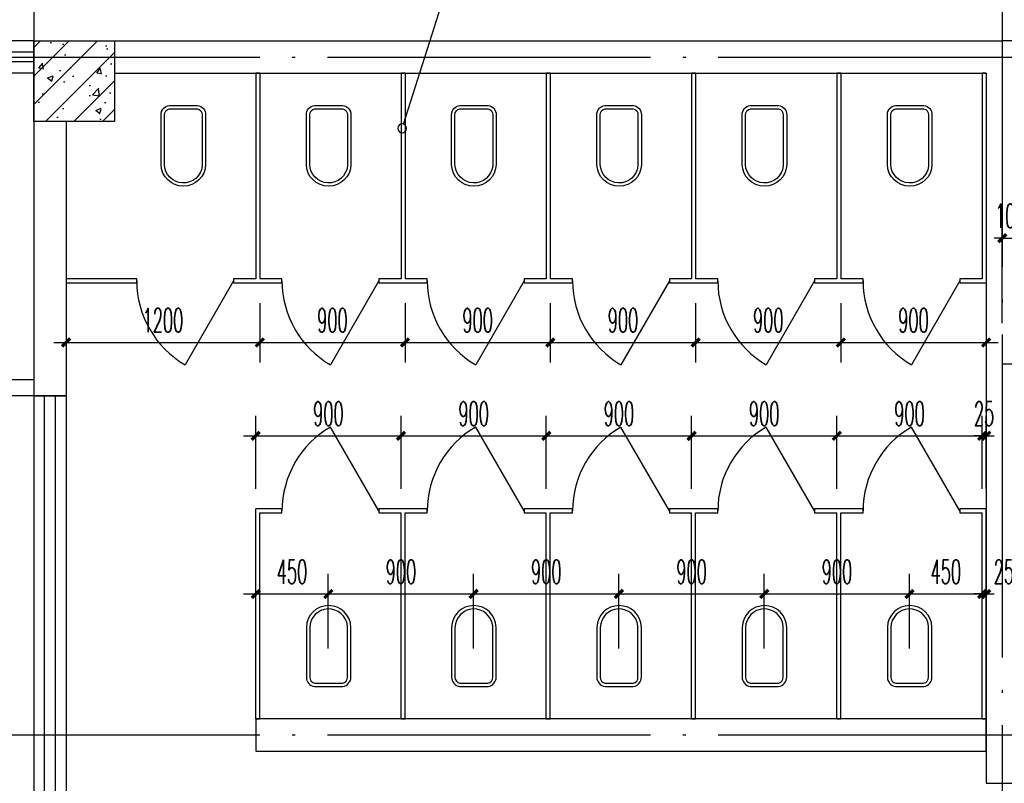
# Model space of a CAD drawing. Extents: x 1779708 to 7299578, y -1121471 to 88434.
# Tile 765 of 1056: x 6281549 to 6287649, y -953266 to -948535. Entities that reach past the tile are written whole.
import ezdxf

# ---------------------------------------------------------------- set-up
doc = ezdxf.new("R2010")
doc.units = 0
doc.header["$LTSCALE"] = 1000
doc.header["$MEASUREMENT"] = 0
doc.linetypes.add('DOTE', pattern=[2.42, 2, -0.2, 0.02, -0.2])
doc.layers.get('0').update_dxf_attribs({"linetype": 'CONTINUOUS'})
doc.layers.get('Defpoints').update_dxf_attribs({"linetype": 'CONTINUOUS'})
for name, color, linetype in [('DIM_IDEN', 3, 'CONTINUOUS'), ('DOTE', 1, 'DOTE'), ('LATRINE', 6, 'CONTINUOUS'), ('LVTRY', 6, 'CONTINUOUS'), ('PUB_DIM', 3, 'CONTINUOUS'), ('WALL', 255, 'CONTINUOUS'), ('WINDOW', 2, 'CONTINUOUS'), ('填充细线', 8, 'CONTINUOUS'), ('室外构件', 4, 'CONTINUOUS'), ('栏杆', 6, 'CONTINUOUS')]:
    doc.layers.add(name, color=color, linetype=linetype)
doc.styles.add('_TCH_DIM_T3', font='SIMPLEX.shx', dxfattribs={"width": 0.494118, "bigfont": 'GBCBIG.shx'})
doc.dimstyles.new('_TCH_ARCH&&50', dxfattribs={"dimtxt": 148.75, "dimasz": 50, "dimexe": 125, "dimexo": 150, "dimgap": 63.125, "dimtad": 1, "dimdec": 0, "dimzin": 0, "dimdsep": 46, "dimtxsty": '_TCH_DIM_T3', "dimblk": 'ARCHTICK', "dimcen": 0.09, "dimdle": 75, "dimclrt": 7, "dimazin": 2, "dimtfac": 1, "dimtdec": 0, "dimtix": 1, "dimtmove": 2, "dimatfit": 3, "dimfxl": 250, "dimtolj": 1, "dimtzin": 0, "dimarcsym": 0})

# ---------------------------------------------------------------- blocks, each defined once
blk = doc.blocks.new('_ArchTick')
at = {"color": 0, "linetype": 'ByBlock', "const_width": 0.4}
blk.add_lwpolyline([(-0.5, -0.5), (0.5, 0.5)], dxfattribs=at)
blk = doc.blocks.new('*D2430')
at = {"layer": 'Defpoints', "color": 0, "transparency": 16777216}
for p in [(6283460.9, -952092.9), (6283011.4, -952579.9), (6283460.9, -952579.9)]:
    blk.add_point(p, dxfattribs=at)
at = {"layer": 'PUB_DIM', "color": 0, "lineweight": -2, "transparency": 16777216}
for p, q in [((6283011.4, -952429.9), (6283011.4, -951967.9)), ((6283460.9, -952429.9), (6283460.9, -951967.9)), ((6282936.4, -952092.9), (6283535.9, -952092.9))]:
    blk.add_line(p, q, dxfattribs=at)
at = {"layer": 'PUB_DIM', "color": 0, "lineweight": -2, "transparency": 16777216, "xscale": 50, "yscale": 50, "zscale": 50, "rotation": 180}
blk.add_blockref('_ArchTick', (6283011.4, -952092.9), dxfattribs=at)
at = {"layer": 'PUB_DIM', "color": 0, "lineweight": -2, "transparency": 16777216, "xscale": 50, "yscale": 50, "zscale": 50}
blk.add_blockref('_ArchTick', (6283460.9, -952092.9), dxfattribs=at)
at = {"layer": 'PUB_DIM', "color": 7, "transparency": 16777216, "insert": (6283236.1, -951955.4), "char_height": 148.75, "attachment_point": 5, "style": '_TCH_DIM_T3'}
blk.add_mtext('\\A1;450', dxfattribs=at)
blk = doc.blocks.new('*D2431')
at = {"layer": 'Defpoints', "color": 0, "transparency": 16777216}
for p in [(6284360.9, -952092.9), (6283460.9, -952579.9), (6284360.9, -952579.9)]:
    blk.add_point(p, dxfattribs=at)
at = {"layer": 'PUB_DIM', "color": 0, "lineweight": -2, "transparency": 16777216}
for p, q in [((6283460.9, -952429.9), (6283460.9, -951967.9)), ((6284360.9, -952429.9), (6284360.9, -951967.9)), ((6283385.9, -952092.9), (6284435.9, -952092.9))]:
    blk.add_line(p, q, dxfattribs=at)
at = {"layer": 'PUB_DIM', "color": 0, "lineweight": -2, "transparency": 16777216, "xscale": 50, "yscale": 50, "zscale": 50, "rotation": 180}
blk.add_blockref('_ArchTick', (6283460.9, -952092.9), dxfattribs=at)
at = {"layer": 'PUB_DIM', "color": 0, "lineweight": -2, "transparency": 16777216, "xscale": 50, "yscale": 50, "zscale": 50}
blk.add_blockref('_ArchTick', (6284360.9, -952092.9), dxfattribs=at)
at = {"layer": 'PUB_DIM', "color": 7, "transparency": 16777216, "insert": (6283910.9, -951955.4), "char_height": 148.75, "attachment_point": 5, "style": '_TCH_DIM_T3'}
blk.add_mtext('\\A1;900', dxfattribs=at)
blk = doc.blocks.new('*D2432')
at = {"layer": 'Defpoints', "color": 0, "transparency": 16777216}
for p in [(6285261.4, -952092.9), (6284360.9, -952579.9), (6285261.4, -952579.9)]:
    blk.add_point(p, dxfattribs=at)
at = {"layer": 'PUB_DIM', "color": 0, "lineweight": -2, "transparency": 16777216}
for p, q in [((6284360.9, -952429.9), (6284360.9, -951967.9)), ((6285261.4, -952429.9), (6285261.4, -951967.9)), ((6284285.9, -952092.9), (6285336.4, -952092.9))]:
    blk.add_line(p, q, dxfattribs=at)
at = {"layer": 'PUB_DIM', "color": 0, "lineweight": -2, "transparency": 16777216, "xscale": 50, "yscale": 50, "zscale": 50, "rotation": 180}
blk.add_blockref('_ArchTick', (6284360.9, -952092.9), dxfattribs=at)
at = {"layer": 'PUB_DIM', "color": 0, "lineweight": -2, "transparency": 16777216, "xscale": 50, "yscale": 50, "zscale": 50}
blk.add_blockref('_ArchTick', (6285261.4, -952092.9), dxfattribs=at)
at = {"layer": 'PUB_DIM', "color": 7, "transparency": 16777216, "insert": (6284811.1, -951955.4), "char_height": 148.75, "attachment_point": 5, "style": '_TCH_DIM_T3'}
blk.add_mtext('\\A1;900', dxfattribs=at)
blk = doc.blocks.new('*D2433')
at = {"layer": 'Defpoints', "color": 0, "transparency": 16777216}
for p in [(6286161.8, -952092.9), (6285261.4, -952579.9), (6286161.8, -952579.9)]:
    blk.add_point(p, dxfattribs=at)
at = {"layer": 'PUB_DIM', "color": 0, "lineweight": -2, "transparency": 16777216}
for p, q in [((6285261.4, -952429.9), (6285261.4, -951967.9)), ((6286161.8, -952429.9), (6286161.8, -951967.9)), ((6285186.4, -952092.9), (6286236.8, -952092.9))]:
    blk.add_line(p, q, dxfattribs=at)
at = {"layer": 'PUB_DIM', "color": 0, "lineweight": -2, "transparency": 16777216, "xscale": 50, "yscale": 50, "zscale": 50, "rotation": 180}
blk.add_blockref('_ArchTick', (6285261.4, -952092.9), dxfattribs=at)
at = {"layer": 'PUB_DIM', "color": 0, "lineweight": -2, "transparency": 16777216, "xscale": 50, "yscale": 50, "zscale": 50}
blk.add_blockref('_ArchTick', (6286161.8, -952092.9), dxfattribs=at)
at = {"layer": 'PUB_DIM', "color": 7, "transparency": 16777216, "insert": (6285711.6, -951955.4), "char_height": 148.75, "attachment_point": 5, "style": '_TCH_DIM_T3'}
blk.add_mtext('\\A1;900', dxfattribs=at)
blk = doc.blocks.new('*D2434')
at = {"layer": 'Defpoints', "color": 0, "transparency": 16777216}
for p in [(6287061.8, -952092.9), (6286161.8, -952579.9), (6287061.8, -952579.9)]:
    blk.add_point(p, dxfattribs=at)
at = {"layer": 'PUB_DIM', "color": 0, "lineweight": -2, "transparency": 16777216}
for p, q in [((6286161.8, -952429.9), (6286161.8, -951967.9)), ((6287061.8, -952429.9), (6287061.8, -951967.9)), ((6286086.8, -952092.9), (6287136.8, -952092.9))]:
    blk.add_line(p, q, dxfattribs=at)
at = {"layer": 'PUB_DIM', "color": 0, "lineweight": -2, "transparency": 16777216, "xscale": 50, "yscale": 50, "zscale": 50, "rotation": 180}
blk.add_blockref('_ArchTick', (6286161.8, -952092.9), dxfattribs=at)
at = {"layer": 'PUB_DIM', "color": 0, "lineweight": -2, "transparency": 16777216, "xscale": 50, "yscale": 50, "zscale": 50}
blk.add_blockref('_ArchTick', (6287061.8, -952092.9), dxfattribs=at)
at = {"layer": 'PUB_DIM', "color": 7, "transparency": 16777216, "insert": (6286611.8, -951955.4), "char_height": 148.75, "attachment_point": 5, "style": '_TCH_DIM_T3'}
blk.add_mtext('\\A1;900', dxfattribs=at)
blk = doc.blocks.new('*D2435')
at = {"layer": 'Defpoints', "color": 0, "transparency": 16777216}
for p in [(6287511.4, -952092.9), (6287061.8, -952579.9), (6287511.4, -952579.9)]:
    blk.add_point(p, dxfattribs=at)
at = {"layer": 'PUB_DIM', "color": 0, "lineweight": -2, "transparency": 16777216}
for p, q in [((6287061.8, -952429.9), (6287061.8, -951967.9)), ((6287511.4, -952429.9), (6287511.4, -951967.9)), ((6286986.8, -952092.9), (6287586.4, -952092.9))]:
    blk.add_line(p, q, dxfattribs=at)
at = {"layer": 'PUB_DIM', "color": 0, "lineweight": -2, "transparency": 16777216, "xscale": 50, "yscale": 50, "zscale": 50, "rotation": 180}
blk.add_blockref('_ArchTick', (6287061.8, -952092.9), dxfattribs=at)
at = {"layer": 'PUB_DIM', "color": 0, "lineweight": -2, "transparency": 16777216, "xscale": 50, "yscale": 50, "zscale": 50}
blk.add_blockref('_ArchTick', (6287511.4, -952092.9), dxfattribs=at)
at = {"layer": 'PUB_DIM', "color": 7, "transparency": 16777216, "insert": (6287286.6, -951955.4), "char_height": 148.75, "attachment_point": 5, "style": '_TCH_DIM_T3'}
blk.add_mtext('\\A1;450', dxfattribs=at)
blk = doc.blocks.new('*D2436')
at = {"layer": 'Defpoints', "color": 0, "transparency": 16777216}
for p in [(6287536.4, -952092.9), (6287511.4, -952579.9), (6287536.4, -952579.9)]:
    blk.add_point(p, dxfattribs=at)
at = {"layer": 'PUB_DIM', "color": 0, "lineweight": -2, "transparency": 16777216}
for p, q in [((6287511.4, -952429.9), (6287511.4, -951967.9)), ((6287536.4, -952429.9), (6287536.4, -951967.9)), ((6287511.4, -952092.9), (6287461.4, -952092.9)), ((6287511.4, -952092.9), (6287536.4, -952092.9)), ((6287536.4, -952092.9), (6287586.4, -952092.9))]:
    blk.add_line(p, q, dxfattribs=at)
at = {"layer": 'PUB_DIM', "color": 0, "lineweight": -2, "transparency": 16777216, "xscale": 50, "yscale": 50, "zscale": 50}
blk.add_blockref('_ArchTick', (6287511.4, -952092.9), dxfattribs=at)
at = {"layer": 'PUB_DIM', "color": 0, "lineweight": -2, "transparency": 16777216, "xscale": 50, "yscale": 50, "zscale": 50, "rotation": 180}
blk.add_blockref('_ArchTick', (6287536.4, -952092.9), dxfattribs=at)
at = {"layer": 'PUB_DIM', "color": 7, "transparency": 16777216, "insert": (6287645.9, -951955.4), "char_height": 148.75, "attachment_point": 5, "style": '_TCH_DIM_T3'}
blk.add_mtext('\\A1;25', dxfattribs=at)
blk = doc.blocks.new('*D2437')
at = {"layer": 'Defpoints', "color": 0, "transparency": 16777216}
for p in [(6287536.4, -951113.2), (6287511.4, -951591), (6287536.4, -951591)]:
    blk.add_point(p, dxfattribs=at)
at = {"layer": 'PUB_DIM', "color": 0, "lineweight": -2, "transparency": 16777216}
for p, q in [((6287511.4, -951441), (6287511.4, -950988.2)), ((6287536.4, -951441), (6287536.4, -950988.2)), ((6287511.4, -951113.2), (6287461.4, -951113.2)), ((6287511.4, -951113.2), (6287536.4, -951113.2)), ((6287536.4, -951113.2), (6287586.4, -951113.2))]:
    blk.add_line(p, q, dxfattribs=at)
at = {"layer": 'PUB_DIM', "color": 0, "lineweight": -2, "transparency": 16777216, "xscale": 50, "yscale": 50, "zscale": 50}
blk.add_blockref('_ArchTick', (6287511.4, -951113.2), dxfattribs=at)
at = {"layer": 'PUB_DIM', "color": 0, "lineweight": -2, "transparency": 16777216, "xscale": 50, "yscale": 50, "zscale": 50, "rotation": 180}
blk.add_blockref('_ArchTick', (6287536.4, -951113.2), dxfattribs=at)
at = {"layer": 'PUB_DIM', "color": 7, "transparency": 16777216, "insert": (6287523.9, -950975.7), "char_height": 148.75, "attachment_point": 5, "style": '_TCH_DIM_T3'}
blk.add_mtext('\\A1;25', dxfattribs=at)
blk = doc.blocks.new('*D2438')
at = {"layer": 'Defpoints', "color": 0, "transparency": 16777216}
for p in [(6287511.4, -951113.2), (6286611.4, -951591), (6287511.4, -951591)]:
    blk.add_point(p, dxfattribs=at)
at = {"layer": 'PUB_DIM', "color": 0, "lineweight": -2, "transparency": 16777216}
for p, q in [((6286611.4, -951441), (6286611.4, -950988.2)), ((6287511.4, -951441), (6287511.4, -950988.2)), ((6286536.4, -951113.2), (6287586.4, -951113.2))]:
    blk.add_line(p, q, dxfattribs=at)
at = {"layer": 'PUB_DIM', "color": 0, "lineweight": -2, "transparency": 16777216, "xscale": 50, "yscale": 50, "zscale": 50, "rotation": 180}
blk.add_blockref('_ArchTick', (6286611.4, -951113.2), dxfattribs=at)
at = {"layer": 'PUB_DIM', "color": 0, "lineweight": -2, "transparency": 16777216, "xscale": 50, "yscale": 50, "zscale": 50}
blk.add_blockref('_ArchTick', (6287511.4, -951113.2), dxfattribs=at)
at = {"layer": 'PUB_DIM', "color": 7, "transparency": 16777216, "insert": (6287061.4, -950975.7), "char_height": 148.75, "attachment_point": 5, "style": '_TCH_DIM_T3'}
blk.add_mtext('\\A1;900', dxfattribs=at)
blk = doc.blocks.new('*D2439')
at = {"layer": 'Defpoints', "color": 0, "transparency": 16777216}
for p in [(6286611.4, -951113.2), (6285711.4, -951591), (6286611.4, -951591)]:
    blk.add_point(p, dxfattribs=at)
at = {"layer": 'PUB_DIM', "color": 0, "lineweight": -2, "transparency": 16777216}
for p, q in [((6285711.4, -951441), (6285711.4, -950988.2)), ((6286611.4, -951441), (6286611.4, -950988.2)), ((6285636.4, -951113.2), (6286686.4, -951113.2))]:
    blk.add_line(p, q, dxfattribs=at)
at = {"layer": 'PUB_DIM', "color": 0, "lineweight": -2, "transparency": 16777216, "xscale": 50, "yscale": 50, "zscale": 50, "rotation": 180}
blk.add_blockref('_ArchTick', (6285711.4, -951113.2), dxfattribs=at)
at = {"layer": 'PUB_DIM', "color": 0, "lineweight": -2, "transparency": 16777216, "xscale": 50, "yscale": 50, "zscale": 50}
blk.add_blockref('_ArchTick', (6286611.4, -951113.2), dxfattribs=at)
at = {"layer": 'PUB_DIM', "color": 7, "transparency": 16777216, "insert": (6286161.4, -950975.7), "char_height": 148.75, "attachment_point": 5, "style": '_TCH_DIM_T3'}
blk.add_mtext('\\A1;900', dxfattribs=at)
blk = doc.blocks.new('*D2440')
at = {"layer": 'Defpoints', "color": 0, "transparency": 16777216}
for p in [(6285711.4, -951113.2), (6284811.4, -951591), (6285711.4, -951591)]:
    blk.add_point(p, dxfattribs=at)
at = {"layer": 'PUB_DIM', "color": 0, "lineweight": -2, "transparency": 16777216}
for p, q in [((6284811.4, -951441), (6284811.4, -950988.2)), ((6285711.4, -951441), (6285711.4, -950988.2)), ((6284736.4, -951113.2), (6285786.4, -951113.2))]:
    blk.add_line(p, q, dxfattribs=at)
at = {"layer": 'PUB_DIM', "color": 0, "lineweight": -2, "transparency": 16777216, "xscale": 50, "yscale": 50, "zscale": 50, "rotation": 180}
blk.add_blockref('_ArchTick', (6284811.4, -951113.2), dxfattribs=at)
at = {"layer": 'PUB_DIM', "color": 0, "lineweight": -2, "transparency": 16777216, "xscale": 50, "yscale": 50, "zscale": 50}
blk.add_blockref('_ArchTick', (6285711.4, -951113.2), dxfattribs=at)
at = {"layer": 'PUB_DIM', "color": 7, "transparency": 16777216, "insert": (6285261.4, -950975.7), "char_height": 148.75, "attachment_point": 5, "style": '_TCH_DIM_T3'}
blk.add_mtext('\\A1;900', dxfattribs=at)
blk = doc.blocks.new('*D2441')
at = {"layer": 'Defpoints', "color": 0, "transparency": 16777216}
for p in [(6284811.4, -951113.2), (6283911.4, -951591), (6284811.4, -951591)]:
    blk.add_point(p, dxfattribs=at)
at = {"layer": 'PUB_DIM', "color": 0, "lineweight": -2, "transparency": 16777216}
for p, q in [((6283911.4, -951441), (6283911.4, -950988.2)), ((6284811.4, -951441), (6284811.4, -950988.2)), ((6283836.4, -951113.2), (6284886.4, -951113.2))]:
    blk.add_line(p, q, dxfattribs=at)
at = {"layer": 'PUB_DIM', "color": 0, "lineweight": -2, "transparency": 16777216, "xscale": 50, "yscale": 50, "zscale": 50, "rotation": 180}
blk.add_blockref('_ArchTick', (6283911.4, -951113.2), dxfattribs=at)
at = {"layer": 'PUB_DIM', "color": 0, "lineweight": -2, "transparency": 16777216, "xscale": 50, "yscale": 50, "zscale": 50}
blk.add_blockref('_ArchTick', (6284811.4, -951113.2), dxfattribs=at)
at = {"layer": 'PUB_DIM', "color": 7, "transparency": 16777216, "insert": (6284361.4, -950975.7), "char_height": 148.75, "attachment_point": 5, "style": '_TCH_DIM_T3'}
blk.add_mtext('\\A1;900', dxfattribs=at)
blk = doc.blocks.new('*D2442')
at = {"layer": 'Defpoints', "color": 0, "transparency": 16777216}
for p in [(6283911.4, -951113.2), (6283011.4, -951591), (6283911.4, -951591)]:
    blk.add_point(p, dxfattribs=at)
at = {"layer": 'PUB_DIM', "color": 0, "lineweight": -2, "transparency": 16777216}
for p, q in [((6283011.4, -951441), (6283011.4, -950988.2)), ((6283911.4, -951441), (6283911.4, -950988.2)), ((6282936.4, -951113.2), (6283986.4, -951113.2))]:
    blk.add_line(p, q, dxfattribs=at)
at = {"layer": 'PUB_DIM', "color": 0, "lineweight": -2, "transparency": 16777216, "xscale": 50, "yscale": 50, "zscale": 50, "rotation": 180}
blk.add_blockref('_ArchTick', (6283011.4, -951113.2), dxfattribs=at)
at = {"layer": 'PUB_DIM', "color": 0, "lineweight": -2, "transparency": 16777216, "xscale": 50, "yscale": 50, "zscale": 50}
blk.add_blockref('_ArchTick', (6283911.4, -951113.2), dxfattribs=at)
at = {"layer": 'PUB_DIM', "color": 7, "transparency": 16777216, "insert": (6283461.4, -950975.7), "char_height": 148.75, "attachment_point": 5, "style": '_TCH_DIM_T3'}
blk.add_mtext('\\A1;900', dxfattribs=at)
blk = doc.blocks.new('*D2443')
at = {"layer": 'Defpoints', "color": 0, "transparency": 16777216}
for p in [(6281836.4, -950140.5), (6283036.4, -950140.5), (6283036.4, -950534.7)]:
    blk.add_point(p, dxfattribs=at)
at = {"layer": 'PUB_DIM', "color": 0, "lineweight": -2, "transparency": 16777216}
for p, q in [((6281836.4, -950290.5), (6281836.4, -950659.7)), ((6283036.4, -950290.5), (6283036.4, -950659.7)), ((6281761.4, -950534.7), (6283111.4, -950534.7))]:
    blk.add_line(p, q, dxfattribs=at)
at = {"layer": 'PUB_DIM', "color": 0, "lineweight": -2, "transparency": 16777216, "xscale": 50, "yscale": 50, "zscale": 50, "rotation": 180}
blk.add_blockref('_ArchTick', (6281836.4, -950534.7), dxfattribs=at)
at = {"layer": 'PUB_DIM', "color": 0, "lineweight": -2, "transparency": 16777216, "xscale": 50, "yscale": 50, "zscale": 50}
blk.add_blockref('_ArchTick', (6283036.4, -950534.7), dxfattribs=at)
at = {"layer": 'PUB_DIM', "color": 7, "transparency": 16777216, "insert": (6282436.4, -950397.2), "char_height": 148.75, "attachment_point": 5, "style": '_TCH_DIM_T3'}
blk.add_mtext('\\A1;1200', dxfattribs=at)
blk = doc.blocks.new('*D2444')
at = {"layer": 'Defpoints', "color": 0, "transparency": 16777216}
for p in [(6283036.4, -950140.5), (6283936.4, -950140.5), (6283936.4, -950534.7)]:
    blk.add_point(p, dxfattribs=at)
at = {"layer": 'PUB_DIM', "color": 0, "lineweight": -2, "transparency": 16777216}
for p, q in [((6283036.4, -950290.5), (6283036.4, -950659.7)), ((6283936.4, -950290.5), (6283936.4, -950659.7)), ((6282961.4, -950534.7), (6284011.4, -950534.7))]:
    blk.add_line(p, q, dxfattribs=at)
at = {"layer": 'PUB_DIM', "color": 0, "lineweight": -2, "transparency": 16777216, "xscale": 50, "yscale": 50, "zscale": 50, "rotation": 180}
blk.add_blockref('_ArchTick', (6283036.4, -950534.7), dxfattribs=at)
at = {"layer": 'PUB_DIM', "color": 0, "lineweight": -2, "transparency": 16777216, "xscale": 50, "yscale": 50, "zscale": 50}
blk.add_blockref('_ArchTick', (6283936.4, -950534.7), dxfattribs=at)
at = {"layer": 'PUB_DIM', "color": 7, "transparency": 16777216, "insert": (6283486.4, -950397.2), "char_height": 148.75, "attachment_point": 5, "style": '_TCH_DIM_T3'}
blk.add_mtext('\\A1;900', dxfattribs=at)
blk = doc.blocks.new('*D2445')
at = {"layer": 'Defpoints', "color": 0, "transparency": 16777216}
for p in [(6283936.4, -950140.5), (6284836.4, -950140.5), (6284836.4, -950534.7)]:
    blk.add_point(p, dxfattribs=at)
at = {"layer": 'PUB_DIM', "color": 0, "lineweight": -2, "transparency": 16777216}
for p, q in [((6283936.4, -950290.5), (6283936.4, -950659.7)), ((6284836.4, -950290.5), (6284836.4, -950659.7)), ((6283861.4, -950534.7), (6284911.4, -950534.7))]:
    blk.add_line(p, q, dxfattribs=at)
at = {"layer": 'PUB_DIM', "color": 0, "lineweight": -2, "transparency": 16777216, "xscale": 50, "yscale": 50, "zscale": 50, "rotation": 180}
blk.add_blockref('_ArchTick', (6283936.4, -950534.7), dxfattribs=at)
at = {"layer": 'PUB_DIM', "color": 0, "lineweight": -2, "transparency": 16777216, "xscale": 50, "yscale": 50, "zscale": 50}
blk.add_blockref('_ArchTick', (6284836.4, -950534.7), dxfattribs=at)
at = {"layer": 'PUB_DIM', "color": 7, "transparency": 16777216, "insert": (6284386.4, -950397.2), "char_height": 148.75, "attachment_point": 5, "style": '_TCH_DIM_T3'}
blk.add_mtext('\\A1;900', dxfattribs=at)
blk = doc.blocks.new('*D2446')
at = {"layer": 'Defpoints', "color": 0, "transparency": 16777216}
for p in [(6284836.4, -950140.5), (6285736.4, -950140.5), (6285736.4, -950534.7)]:
    blk.add_point(p, dxfattribs=at)
at = {"layer": 'PUB_DIM', "color": 0, "lineweight": -2, "transparency": 16777216}
for p, q in [((6284836.4, -950290.5), (6284836.4, -950659.7)), ((6285736.4, -950290.5), (6285736.4, -950659.7)), ((6284761.4, -950534.7), (6285811.4, -950534.7))]:
    blk.add_line(p, q, dxfattribs=at)
at = {"layer": 'PUB_DIM', "color": 0, "lineweight": -2, "transparency": 16777216, "xscale": 50, "yscale": 50, "zscale": 50, "rotation": 180}
blk.add_blockref('_ArchTick', (6284836.4, -950534.7), dxfattribs=at)
at = {"layer": 'PUB_DIM', "color": 0, "lineweight": -2, "transparency": 16777216, "xscale": 50, "yscale": 50, "zscale": 50}
blk.add_blockref('_ArchTick', (6285736.4, -950534.7), dxfattribs=at)
at = {"layer": 'PUB_DIM', "color": 7, "transparency": 16777216, "insert": (6285286.4, -950397.2), "char_height": 148.75, "attachment_point": 5, "style": '_TCH_DIM_T3'}
blk.add_mtext('\\A1;900', dxfattribs=at)
blk = doc.blocks.new('*D2447')
at = {"layer": 'Defpoints', "color": 0, "transparency": 16777216}
for p in [(6285736.4, -950140.5), (6286636.4, -950140.5), (6286636.4, -950534.7)]:
    blk.add_point(p, dxfattribs=at)
at = {"layer": 'PUB_DIM', "color": 0, "lineweight": -2, "transparency": 16777216}
for p, q in [((6285736.4, -950290.5), (6285736.4, -950659.7)), ((6286636.4, -950290.5), (6286636.4, -950659.7)), ((6285661.4, -950534.7), (6286711.4, -950534.7))]:
    blk.add_line(p, q, dxfattribs=at)
at = {"layer": 'PUB_DIM', "color": 0, "lineweight": -2, "transparency": 16777216, "xscale": 50, "yscale": 50, "zscale": 50, "rotation": 180}
blk.add_blockref('_ArchTick', (6285736.4, -950534.7), dxfattribs=at)
at = {"layer": 'PUB_DIM', "color": 0, "lineweight": -2, "transparency": 16777216, "xscale": 50, "yscale": 50, "zscale": 50}
blk.add_blockref('_ArchTick', (6286636.4, -950534.7), dxfattribs=at)
at = {"layer": 'PUB_DIM', "color": 7, "transparency": 16777216, "insert": (6286186.4, -950397.2), "char_height": 148.75, "attachment_point": 5, "style": '_TCH_DIM_T3'}
blk.add_mtext('\\A1;900', dxfattribs=at)
blk = doc.blocks.new('*D2448')
at = {"layer": 'Defpoints', "color": 0, "transparency": 16777216}
for p in [(6286636.4, -950140.5), (6287536.4, -950140.5), (6287536.4, -950534.7)]:
    blk.add_point(p, dxfattribs=at)
at = {"layer": 'PUB_DIM', "color": 0, "lineweight": -2, "transparency": 16777216}
for p, q in [((6286636.4, -950290.5), (6286636.4, -950659.7)), ((6287536.4, -950290.5), (6287536.4, -950659.7)), ((6286561.4, -950534.7), (6287611.4, -950534.7))]:
    blk.add_line(p, q, dxfattribs=at)
at = {"layer": 'PUB_DIM', "color": 0, "lineweight": -2, "transparency": 16777216, "xscale": 50, "yscale": 50, "zscale": 50, "rotation": 180}
blk.add_blockref('_ArchTick', (6286636.4, -950534.7), dxfattribs=at)
at = {"layer": 'PUB_DIM', "color": 0, "lineweight": -2, "transparency": 16777216, "xscale": 50, "yscale": 50, "zscale": 50}
blk.add_blockref('_ArchTick', (6287536.4, -950534.7), dxfattribs=at)
at = {"layer": 'PUB_DIM', "color": 7, "transparency": 16777216, "insert": (6287086.4, -950397.2), "char_height": 148.75, "attachment_point": 5, "style": '_TCH_DIM_T3'}
blk.add_mtext('\\A1;900', dxfattribs=at)
blk = doc.blocks.new('*D2457')
at = {"layer": 'Defpoints', "color": 0, "transparency": 16777216}
for p in [(6287736.4, -949888), (6287636.4, -950566), (6287736.4, -950566)]:
    blk.add_point(p, dxfattribs=at)
at = {"layer": 'PUB_DIM', "color": 0, "lineweight": -2, "transparency": 16777216}
for p, q in [((6287636.4, -950416), (6287636.4, -949763)), ((6287736.4, -950416), (6287736.4, -949763)), ((6287636.4, -949888), (6287586.4, -949888)), ((6287636.4, -949888), (6287736.4, -949888)), ((6287736.4, -949888), (6287786.4, -949888))]:
    blk.add_line(p, q, dxfattribs=at)
at = {"layer": 'PUB_DIM', "color": 0, "lineweight": -2, "transparency": 16777216, "xscale": 50, "yscale": 50, "zscale": 50}
blk.add_blockref('_ArchTick', (6287636.4, -949888), dxfattribs=at)
at = {"layer": 'PUB_DIM', "color": 0, "lineweight": -2, "transparency": 16777216, "xscale": 50, "yscale": 50, "zscale": 50, "rotation": 180}
blk.add_blockref('_ArchTick', (6287736.4, -949888), dxfattribs=at)
at = {"layer": 'PUB_DIM', "color": 7, "transparency": 16777216, "insert": (6287686.4, -949750.5), "char_height": 148.75, "attachment_point": 5, "style": '_TCH_DIM_T3'}
blk.add_mtext('\\A1;100', dxfattribs=at)
blk = doc.blocks.new('$plan$00001612')
for points in [[(135.1, 138), (442.4, 138, -0.388189), (501, 87.5), (501, -87.5, -0.388189), (442.4, -138), (135.1, -138, -0.97895)], [(443.1, -116.5), (125.4, -116.5, -0.936623), (135.3, 117.1), (442.8, 117.1, -0.381636), (480.2, 86.1), (480.2, -86.3, -0.399536)]]:
    blk.add_lwpolyline(points, format="xyb", close=True)
blk.add_lwpolyline([(195.5, 117.1, 0, 0, 0.440649), (185.5, 107.5, 0, 0, 0), (185.4, -105.9, 0, 0, 0.411645), (194.1, -115.5, 1.5, 1.5, 0)], format="xyseb")

msp = doc.modelspace()

# ---------------------------------------------------------------- hatches: boundary and pattern name
at = {"layer": '填充细线'}
h = msp.add_hatch(dxfattribs=at)
h.set_pattern_fill('钢筋混凝土', color=256, scale=50, style=0)
h.set_pattern_definition([(45, (0, 0), (-88.3883476, 88.3883476), []), (50, (0, 0), (358.630091, -31.376067), [37.5, -412.5]), (355, (0, 0), (-69.375667, 376.096067), [30, -330]), (100.4514, (29.9, -2.6), (289.25469, 344.719771), [31.870095, -350.571056]), (46.1842, (0, 100), (533.620524, -82.759507), [56.25, -618.75]), (96.6356, (44.47, 93.1), (467.331353, 487.058935), [47.805144, -525.8565]), (351.1842, (0, 100), (467.330973, 487.0593), [45, -495]), (21, (50, 75), (298.453526, -201.309445), [37.5, -412.5]), (326, (50, 75), (121.657666, 362.575023), [30, -330]), (71.4514, (74.87, 58.22), (420.111314, 161.265248), [31.870095, -350.571056]), (37.5, (0, 0), (6.0799277, 166.446927), [0, -326, 0, -335, 0, -331.25]), (7.5, (0, 0), (131.5347687, 197.205856), [0, -191, 0, -318.5, 0, -126.25]), (327.5, (-111.5, 0), (266.911218, -11.277436), [0, -125, 0, -390, 0, -517.5]), (317.5, (-161.5, 0), (291.593085, 50.052491), [0, -162.5, 0, -259, 0, -367.5])])
h.paths.add_polyline_path([(6281636.4, -948666), (6282136.4, -948666), (6282136.4, -949166), (6281636.4, -949166)])

# ---------------------------------------------------------------- linework, layer by layer
at = {"layer": 'DIM_IDEN'}
msp.add_line((6283926.6, -949182), (6284866.7, -946223.2), dxfattribs=at)
msp.add_lwpolyline([(6283945.5, -949207.8, 1), (6283891.3, -949207.8, 1)], format="xyb", close=True, dxfattribs=at)
at = {"layer": 'DOTE'}
for p, q in [((6281636.4, -948066), (6281636.4, -962666)), ((6287636.4, -948066), (6287636.4, -958266)), ((6281036.4, -948766), (6290936.4, -948766)), ((6287636.4, -950666), (6290936.4, -950666)), ((6281036.4, -952966), (6290936.4, -952966))]:
    msp.add_line(p, q, dxfattribs=at)
at = {"layer": 'LATRINE'}
for p, q in [((6283011.4, -948866), (6283011.4, -950140.5)), ((6283036.4, -948866), (6283011.4, -948866)), ((6283036.4, -948866), (6283036.4, -950140.5)), ((6283911.4, -948866), (6283911.4, -950140.5)), ((6283936.4, -948866), (6283911.4, -948866)), ((6283936.4, -948866), (6283936.4, -950140.5)), ((6284811.4, -948866), (6284811.4, -950140.5)), ((6284836.4, -948866), (6284811.4, -948866)), ((6284836.4, -948866), (6284836.4, -950140.5)), ((6285711.4, -948866), (6285711.4, -950140.5)), ((6285736.4, -948866), (6285711.4, -948866)), ((6285736.4, -948866), (6285736.4, -950140.5)), ((6286611.4, -948866), (6286611.4, -950140.5)), ((6286636.4, -948866), (6286611.4, -948866)), ((6286636.4, -948866), (6286636.4, -950140.5)), ((6287511.4, -948866), (6287511.4, -950140.5)), ((6287536.4, -948866), (6287511.4, -948866)), ((6287536.4, -948866), (6287536.4, -950165.5)), ((6282273.9, -950140.5), (6281836.4, -950140.5)), ((6282273.9, -950165.5), (6282273.9, -950140.5)), ((6283011.4, -950140.5), (6282873.9, -950140.5)), ((6282873.9, -950140.5), (6282873.9, -950165.5)), ((6283173.9, -950140.5), (6283036.4, -950140.5)), ((6283173.9, -950165.5), (6283173.9, -950140.5)), ((6283911.4, -950140.5), (6283773.9, -950140.5)), ((6283773.9, -950140.5), (6283773.9, -950165.5)), ((6284073.9, -950140.5), (6283936.4, -950140.5)), ((6284073.9, -950165.5), (6284073.9, -950140.5)), ((6284811.4, -950140.5), (6284673.9, -950140.5)), ((6284673.9, -950140.5), (6284673.9, -950165.5)), ((6284973.9, -950140.5), (6284836.4, -950140.5)), ((6284973.9, -950165.5), (6284973.9, -950140.5)), ((6285711.4, -950140.5), (6285573.9, -950140.5)), ((6285573.9, -950140.5), (6285573.9, -950165.5)), ((6285873.9, -950140.5), (6285736.4, -950140.5)), ((6285873.9, -950165.5), (6285873.9, -950140.5)), ((6286611.4, -950140.5), (6286473.9, -950140.5)), ((6286473.9, -950140.5), (6286473.9, -950165.5)), ((6286773.9, -950140.5), (6286636.4, -950140.5)), ((6286773.9, -950165.5), (6286773.9, -950140.5)), ((6287511.4, -950140.5), (6287373.9, -950140.5)), ((6287373.9, -950140.5), (6287373.9, -950165.5)), ((6281836.4, -950165.5), (6282273.9, -950165.5)), ((6282873.9, -950153), (6282573.9, -950672.6)), ((6282873.9, -950165.5), (6283023.9, -950165.5)), ((6283023.9, -950165.5), (6283173.9, -950165.5)), ((6283773.9, -950153), (6283473.9, -950672.6)), ((6283773.9, -950165.5), (6283923.9, -950165.5)), ((6283923.9, -950165.5), (6284073.9, -950165.5)), ((6284673.9, -950153), (6284373.9, -950672.6)), ((6284673.9, -950165.5), (6284823.9, -950165.5)), ((6284823.9, -950165.5), (6284973.9, -950165.5)), ((6285573.9, -950153), (6285273.9, -950672.6)), ((6285573.9, -950165.5), (6285723.9, -950165.5)), ((6285723.9, -950165.5), (6285873.9, -950165.5)), ((6286473.9, -950153), (6286173.9, -950672.6)), ((6286473.9, -950165.5), (6286623.9, -950165.5)), ((6286623.9, -950165.5), (6286773.9, -950165.5)), ((6287373.9, -950153), (6287073.9, -950672.6)), ((6287373.9, -950165.5), (6287536.4, -950165.5)), ((6283773.9, -951578.5), (6283473.9, -951058.9)), ((6284673.9, -951578.5), (6284373.9, -951058.9)), ((6285573.9, -951578.5), (6285273.9, -951058.9)), ((6286473.9, -951578.5), (6286173.9, -951058.9)), ((6287373.9, -951578.5), (6287073.9, -951058.9)), ((6283011.4, -952866), (6283011.4, -951566)), ((6283173.9, -951566), (6283011.4, -951566)), ((6283036.4, -952866), (6283036.4, -951591)), ((6283036.4, -951591), (6283173.9, -951591)), ((6283173.9, -951591), (6283173.9, -951566)), ((6283923.9, -951566), (6283773.9, -951566)), ((6283773.9, -951566), (6283773.9, -951591)), ((6283773.9, -951591), (6283911.4, -951591)), ((6283911.4, -952866), (6283911.4, -951591)), ((6284073.9, -951566), (6283923.9, -951566)), ((6283936.4, -952866), (6283936.4, -951591)), ((6283936.4, -951591), (6284073.9, -951591)), ((6284073.9, -951591), (6284073.9, -951566)), ((6284823.9, -951566), (6284673.9, -951566)), ((6284673.9, -951566), (6284673.9, -951591)), ((6284673.9, -951591), (6284811.4, -951591)), ((6284811.4, -952866), (6284811.4, -951591)), ((6284973.9, -951566), (6284823.9, -951566)), ((6284836.4, -952866), (6284836.4, -951591)), ((6284836.4, -951591), (6284973.9, -951591)), ((6284973.9, -951591), (6284973.9, -951566)), ((6285723.9, -951566), (6285573.9, -951566)), ((6285573.9, -951566), (6285573.9, -951591)), ((6285573.9, -951591), (6285711.4, -951591)), ((6285711.4, -952866), (6285711.4, -951591)), ((6285873.9, -951566), (6285723.9, -951566)), ((6285736.4, -952866), (6285736.4, -951591)), ((6285736.4, -951591), (6285873.9, -951591)), ((6285873.9, -951591), (6285873.9, -951566)), ((6286623.9, -951566), (6286473.9, -951566)), ((6286473.9, -951566), (6286473.9, -951591)), ((6286473.9, -951591), (6286611.4, -951591)), ((6286611.4, -952866), (6286611.4, -951591)), ((6286773.9, -951566), (6286623.9, -951566)), ((6286636.4, -952866), (6286636.4, -951591)), ((6286636.4, -951591), (6286773.9, -951591)), ((6286773.9, -951591), (6286773.9, -951566)), ((6287536.4, -951566), (6287373.9, -951566)), ((6287373.9, -951566), (6287373.9, -951591)), ((6287373.9, -951591), (6287511.4, -951591)), ((6287511.4, -952866), (6287511.4, -951591)), ((6287536.4, -952866), (6287536.4, -951566)), ((6283011.4, -952866), (6283036.4, -952866)), ((6283911.4, -952866), (6283936.4, -952866)), ((6284811.4, -952866), (6284836.4, -952866)), ((6285711.4, -952866), (6285736.4, -952866)), ((6286611.4, -952866), (6286636.4, -952866)), ((6287511.4, -952866), (6287536.4, -952866))]:
    msp.add_line(p, q, dxfattribs=at)
for centre, start, end in [((6282873.9, -950153), 180, 240), ((6283773.9, -950153), 180, 240), ((6284673.9, -950153), 180, 240), ((6285573.9, -950153), 180, 240), ((6286473.9, -950153), 180, 240), ((6287373.9, -950153), 180, 240), ((6283773.9, -951578.5), 120, 180), ((6284673.9, -951578.5), 120, 180), ((6285573.9, -951578.5), 120, 180), ((6286473.9, -951578.5), 120, 180), ((6287373.9, -951578.5), 120, 180)]:
    msp.add_arc(centre, 600, start, end, dxfattribs=at)
at = {"layer": 'WALL'}
for p, q in [((6282136.4, -948666), (6287636.4, -948666)), ((6282136.4, -948666), (6282136.4, -948866)), ((6288336.4, -948666), (6287636.4, -948666)), ((6282136.4, -948866), (6287536.4, -948866)), ((6287536.4, -948866), (6287536.4, -950666)), ((6281636.4, -949166), (6281636.4, -950153)), ((6281836.4, -949166), (6281636.4, -949166)), ((6281836.4, -949166), (6281836.4, -950153)), ((6281636.4, -950153), (6281636.4, -950766)), ((6281836.4, -950153), (6281836.4, -950866)), ((6287536.4, -950666), (6287536.4, -952966)), ((6281636.4, -950766), (6281336.4, -950766)), ((6281636.4, -950866), (6281336.4, -950866)), ((6281636.4, -950866), (6281836.4, -950866)), ((6287536.4, -952966), (6287536.4, -953266)), ((6287536.4, -953266), (6287736.4, -953266))]:
    msp.add_line(p, q, dxfattribs=at)
msp.add_lwpolyline([(6281636.4, -948666), (6282136.4, -948666), (6282136.4, -949166), (6281636.4, -949166)], close=True, dxfattribs=at)
at = {"layer": 'WINDOW'}
for p, q in [((6281836.4, -950866), (6281636.4, -950866)), ((6281636.4, -950866), (6281636.4, -955166)), ((6281703.1, -955166), (6281703.1, -950866)), ((6281769.7, -955166), (6281769.7, -950866)), ((6281836.4, -950866), (6281836.4, -955166))]:
    msp.add_line(p, q, dxfattribs=at)
at = {"layer": '室外构件'}
for points in [[(6281636.4, -948736), (6281036.4, -948736)], [(6281636.4, -948796), (6281036.4, -948796)]]:
    msp.add_lwpolyline(points, dxfattribs=at)
at = {"layer": '栏杆'}
for p, q in [((6281636.4, -948666), (6281036.4, -948666)), ((6281636.4, -948866), (6281036.4, -948866))]:
    msp.add_line(p, q, dxfattribs=at)
msp.add_lwpolyline([(6287536.4, -952866), (6283011.4, -952866), (6283011.4, -953066), (6287536.4, -953066)], close=True, dxfattribs=at)

# ---------------------------------------------------------------- block references
at = {"layer": 'LVTRY', "rotation": 90}
for p in [(6282562.8, -949567.1), (6283462.8, -949567.1), (6284362.8, -949567.1), (6285262.8, -949567.1), (6286162.8, -949567.1), (6287062.8, -949567.1)]:
    msp.add_blockref('$plan$00001612', p, dxfattribs=at)
at = {"layer": 'LVTRY', "yscale": -1, "rotation": 270}
for p in [(6283462.8, -952165), (6284362.8, -952165), (6285262.8, -952165), (6286162.8, -952165), (6287062.8, -952165)]:
    msp.add_blockref('$plan$00001612', p, dxfattribs=at)

# ---------------------------------------------------------------- dimensions: what is measured, and where the dimension line sits
at = {"layer": 'PUB_DIM'}
for p1, p2, distance, picture, middle in [((6287636.4, -950566), (6287736.4, -950566), 678, '*D2457', (6287686.4, -949750.5)), ((6281836.4, -950140.5), (6283036.4, -950140.5), -394.2, '*D2443', (6282436.4, -950397.2)), ((6283036.4, -950140.5), (6283936.4, -950140.5), -394.2, '*D2444', (6283486.4, -950397.2)), ((6283936.4, -950140.5), (6284836.4, -950140.5), -394.2, '*D2445', (6284386.4, -950397.2)), ((6284836.4, -950140.5), (6285736.4, -950140.5), -394.2, '*D2446', (6285286.4, -950397.2)), ((6285736.4, -950140.5), (6286636.4, -950140.5), -394.2, '*D2447', (6286186.4, -950397.2)), ((6286636.4, -950140.5), (6287536.4, -950140.5), -394.2, '*D2448', (6287086.4, -950397.2)), ((6283011.4, -951591), (6283911.4, -951591), 477.9, '*D2442', (6283461.4, -950975.7)), ((6283911.4, -951591), (6284811.4, -951591), 477.9, '*D2441', (6284361.4, -950975.7)), ((6284811.4, -951591), (6285711.4, -951591), 477.9, '*D2440', (6285261.4, -950975.7)), ((6285711.4, -951591), (6286611.4, -951591), 477.9, '*D2439', (6286161.4, -950975.7)), ((6286611.4, -951591), (6287511.4, -951591), 477.9, '*D2438', (6287061.4, -950975.7)), ((6287511.4, -951591), (6287536.4, -951591), 477.9, '*D2437', (6287523.9, -950975.7)), ((6283011.384018, -952579.853128), (6283460.884019, -952579.853129), 486.991498, '*D2430', (6283236.134018, -951955.361632)), ((6283460.9, -952579.9), (6284360.9, -952579.9), 487, '*D2431', (6283910.9, -951955.4)), ((6284360.884, -952579.8531), (6285261.378, -952579.8531), 486.9915, '*D2432', (6284811.131, -951955.3616)), ((6285261.4, -952579.9), (6286161.8, -952579.9), 487, '*D2433', (6285711.6, -951955.4)), ((6286161.8, -952579.9), (6287061.8, -952579.9), 487, '*D2434', (6286611.8, -951955.4)), ((6287061.8, -952579.9), (6287511.4, -952579.9), 487, '*D2435', (6287286.6, -951955.4))]:
    dim = msp.add_aligned_dim(p1=p1, p2=p2, distance=distance, dimstyle='_TCH_ARCH&&50', dxfattribs=at)
    dim.commit()
    dim.dimension.update_dxf_attribs({"geometry": picture, "text_midpoint": middle})
dim = msp.add_linear_dim(base=(6287536.4, -952092.9), p1=(6287511.4, -952579.9), p2=(6287536.4, -952579.9), angle=360, dimstyle='_TCH_ARCH&&50', dxfattribs=at)
dim.commit()
dim.dimension.update_dxf_attribs({"geometry": '*D2436', "text_midpoint": (6287645.9, -951955.4), "dimtype": 161})

doc.saveas('drawing.dxf')
